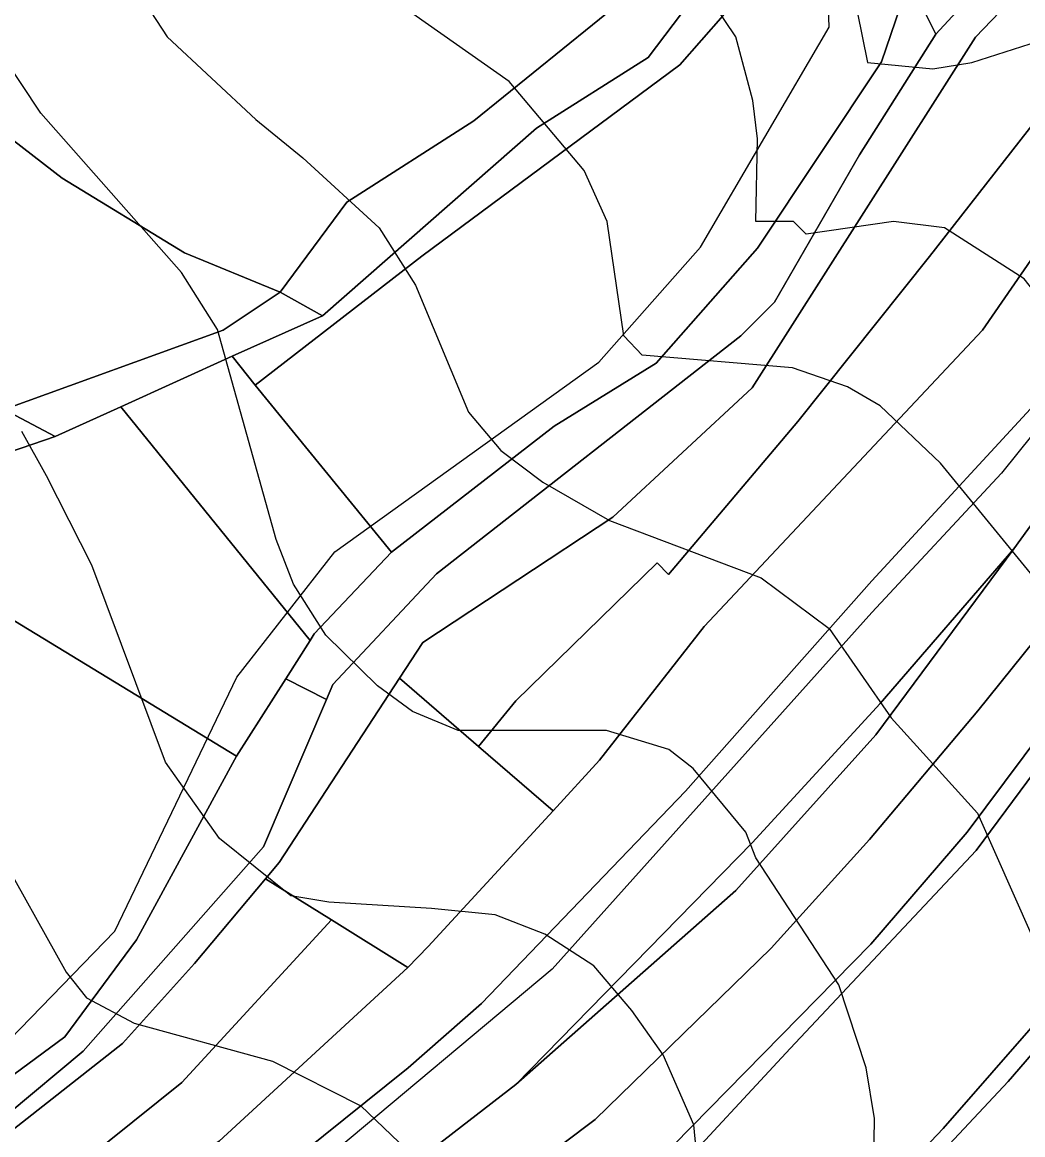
# Model space of a CAD drawing. Extents: x -510989 to -501240, y -1184665 to -1176089.
# Drawn here: x -503715.6 to -503558.4, y -1182388.5 to -1182213.7 of the extents above; entities that cross this region are included whole.
import ezdxf

# ---------------------------------------------------------------- set-up
doc = ezdxf.new("R2010")
doc.units = 0
for name, color, linetype in [('lesni_pozemek', 7, 'Continuous'), ('orna_puda', 7, 'Continuous'), ('ostatni_plocha_x_neplodna_puda', 7, 'Continuous'), ('STAV_systematicke_odvodneni', 7, 'Continuous'), ('STAV_zaplavove_uzemi', 7, 'Continuous'), ('trvaly_travni_porost', 7, 'Continuous'), ('vrstevnice_01', 7, 'Continuous'), ('vrstevnice_02', 7, 'Continuous')]:
    doc.layers.add(name, color=color, linetype=linetype)

msp = doc.modelspace()

# ---------------------------------------------------------------- linework, layer by layer
at = {"layer": 'lesni_pozemek'}
for points in [[(-503528.67, -1182089.12), (-503523.05, -1182104.86), (-503528.76, -1182129.95), (-503523.05, -1182159.59), (-503541.12, -1182182.03), (-503572.06, -1182215.58), (-503576.25, -1182207.11), (-503565.74, -1182165.11), (-503577.96, -1182157.96), (-503569.94, -1182143.03), (-503559.57, -1182125.91), (-503549.92, -1182117.96), (-503538.32, -1182095.48)], [(-503576.25, -1182207.11), (-503572.06, -1182215.58), (-503584.07, -1182234.55), (-503597.42, -1182257.69), (-503602.69, -1182262.96), (-503650.49, -1182300.39), (-503666.82, -1182317.8), (-503667.81, -1182320.12), (-503674.17, -1182316.87), (-503670.39, -1182310.85), (-503669.73, -1182309.79), (-503657.57, -1182296.96), (-503632, -1182277.2), (-503616, -1182267.25), (-503600.08, -1182249.2), (-503580.6, -1182219.92)]]:
    msp.add_lwpolyline(points, close=True, dxfattribs=at)
msp.add_lwpolyline([(-503536.53, -1182185.52), (-503565.82, -1182216.02), (-503600.89, -1182271.14), (-503622.79, -1182291.49), (-503652.64, -1182311.16), (-503656.32, -1182316.8), (-503675.23, -1182345.75), (-503677.37, -1182348.32), (-503688.52, -1182361.65), (-503699.83, -1182374.19), (-503746.31, -1182410.7), (-503717.84, -1182385.26), (-503706.01, -1182375.42), (-503677.68, -1182343.31), (-503667.81, -1182320.12), (-503666.82, -1182317.8), (-503650.49, -1182300.39), (-503602.69, -1182262.96), (-503597.42, -1182257.69), (-503584.07, -1182234.55), (-503572.06, -1182215.58), (-503541.12, -1182182.03)], dxfattribs=at)
at = {"layer": 'orna_puda'}
for points in [[(-503502.47, -1182159.3), (-503508.9, -1182169.31), (-503520.44, -1182183.15), (-503573.06, -1182250.51), (-503593.71, -1182276.42), (-503614.06, -1182300.47), (-503615.82, -1182298.67), (-503638.06, -1182320.33), (-503643.91, -1182327.51), (-503656.32, -1182316.8), (-503652.64, -1182311.16), (-503622.79, -1182291.49), (-503600.89, -1182271.14), (-503565.82, -1182216.02), (-503536.53, -1182185.52), (-503524.62, -1182173.9), (-503511.46, -1182162.69)], [(-503500.08, -1182158.4), (-503498.89, -1182164.71), (-503520.39, -1182196.62), (-503537.49, -1182222.63), (-503564.73, -1182262.09), (-503608.45, -1182308.66), (-503624.92, -1182329.65), (-503632.19, -1182337.63), (-503643.91, -1182327.51), (-503638.06, -1182320.33), (-503615.82, -1182298.67), (-503614.06, -1182300.47), (-503593.71, -1182276.42), (-503573.06, -1182250.51), (-503520.44, -1182183.15), (-503508.9, -1182169.31), (-503502.47, -1182159.3)], [(-503643.91, -1182327.51), (-503632.19, -1182337.63), (-503651.81, -1182358.94), (-503655.02, -1182362.28), (-503667.01, -1182354.78), (-503677.37, -1182348.32), (-503675.23, -1182345.75), (-503656.32, -1182316.8)]]:
    msp.add_lwpolyline(points, close=True, dxfattribs=at)
at = {"layer": 'ostatni_plocha_x_neplodna_puda'}
msp.add_lwpolyline([(-503667.81, -1182320.12), (-503677.68, -1182343.31), (-503706.01, -1182375.42), (-503717.84, -1182385.26), (-503746.31, -1182410.7), (-503761.17, -1182425.79), (-503767, -1182428.44), (-503765.17, -1182419.28), (-503752.76, -1182405.08), (-503747.9, -1182395.59), (-503723.77, -1182384.09), (-503708.91, -1182373.16), (-503697.66, -1182357.93), (-503681.96, -1182329.03), (-503674.17, -1182316.87)], close=True, dxfattribs=at)
at = {"layer": 'STAV_systematicke_odvodneni'}
for p, q in [((-503588.81, -1182214.45), (-503589.34, -1182196.89)), ((-503609.03, -1182249.04), (-503588.81, -1182214.45)), ((-503624.99, -1182267.14), (-503609.03, -1182249.04)), ((-503534.68, -1182250.81), (-503561.74, -1182284.57)), ((-503666.48, -1182296.94), (-503624.99, -1182267.14)), ((-503561.74, -1182284.57), (-503582.11, -1182306.47)), ((-503681.91, -1182316.63), (-503666.48, -1182296.94)), ((-503582.11, -1182306.47), (-503632.34, -1182362.5)), ((-503701.06, -1182356.55), (-503681.91, -1182316.63)), ((-503717.55, -1182373.58), (-503701.06, -1182356.55)), ((-503632.34, -1182362.5), (-503674.9, -1182398.16))]:
    msp.add_line(p, q, dxfattribs=at)
at = {"layer": 'STAV_zaplavove_uzemi'}
msp.add_spline([(-502250.32, -1184002.61), (-502355.07, -1183875.41), (-502442.37, -1183790.61), (-502477.29, -1183700.82), (-502532.16, -1183578.61), (-502567.08, -1183448.91), (-502626.05, -1183402.34), (-502705.41, -1183380.59), (-502814.2, -1183349.87), (-502882.03, -1183297.39), (-502931.95, -1183237.24), (-503042.02, -1183107.97), (-503139.64, -1183018.94), (-503222.14, -1182957.59), (-503308.56, -1182839.96), (-503316.24, -1182784.92), (-503330.32, -1182756.77), (-503348.24, -1182719.65), (-503334.16, -1182651.82), (-503323.92, -1182595.5), (-503313.68, -1182526.39), (-503294.1, -1182480.5), (-503251.86, -1182396.03), (-503229.34, -1182314.37), (-503216.1, -1182227.15), (-503242.43, -1182174.5), (-503271.86, -1182129.59), (-503287.34, -1182081.58), (-503343.88, -1182028.1), (-503361.79, -1182008.91), (-503396.35, -1181952.59), (-503442.43, -1181933.39), (-503497.46, -1181888.6), (-503525.62, -1181860.44), (-503528.18, -1181837.4), (-503548.66, -1181767.01), (-503558.9, -1181729.89), (-503576.82, -1181682.53), (-503578.1, -1181621.1), (-503567.86, -1181572.46), (-503552.5, -1181536.63), (-503538.04, -1181458.36), (-503518.33, -1181411.9), (-503509.88, -1181341.51), (-503497.21, -1181207.63), (-503499.77, -1181097.56), (-503498.02, -1181031.35), (-503510.82, -1180970.85), (-503549.22, -1180952.23), (-503571.32, -1180940.6), (-503605.07, -1180937.11), (-503651.61, -1180939.44), (-503671.39, -1180917.33), (-503679.53, -1180892.89), (-503713.27, -1180871.95), (-503727.24, -1180859.15), (-503734.22, -1180833.55), (-503728.4, -1180799.81), (-503741.2, -1180770.72), (-503722.82, -1180725.17), (-503721.54, -1180703.41), (-503731.78, -1180697.01), (-503767.61, -1180699.57), (-503790.65, -1180697.01), (-503817.53, -1180697.01), (-503861.04, -1180686.77), (-503889.2, -1180675.25), (-503900.72, -1180668.85), (-503953.2, -1180679.09), (-503997.99, -1180697.01), (-504063.27, -1180722.61), (-504109.34, -1180749.49), (-504142.62, -1180776.36), (-504177.18, -1180796.84), (-504211.73, -1180817.32), (-504414.98, -1180961.5), (-504472.7, -1180998.11), (-504544.51, -1181068.5), (-504600.82, -1181143.12), (-504621.94, -1181196.62), (-504641.65, -1181267.01), (-504660.25, -1181350.62), (-504634.7, -1181398.32), (-504617.66, -1181447.72), (-504600.62, -1181492.01), (-504587, -1181548.23), (-504592.11, -1181628.29), (-504569.96, -1181682.81), (-504568.26, -1181664.07), (-504554.63, -1181621.48), (-504547.82, -1181597.63)], degree=3, dxfattribs=at)
at = {"layer": 'trvaly_travni_porost'}
for points in [[(-503731.52, -1182142.72), (-503727.19, -1182138.65), (-503694.22, -1182162.35), (-503670.41, -1182176.65), (-503647.26, -1182188.69), (-503615.24, -1182198.37), (-503621.34, -1182210.35), (-503644.65, -1182229.21), (-503664.59, -1182241.96), (-503675.06, -1182256.09), (-503690.13, -1182249.92), (-503709.32, -1182238.22), (-503765.72, -1182194.52), (-503775.54, -1182186.03)], [(-503499.95, -1182186.86), (-503496.21, -1182180.76), (-503493.71, -1182197.02), (-503511.19, -1182225.61), (-503539.29, -1182268.18), (-503559.78, -1182296.43), (-503580.82, -1182320.76), (-503600.9, -1182342.64), (-503638.06, -1182380.67), (-503671.51, -1182406.55), (-503703.52, -1182429.45), (-503748.82, -1182459.79), (-503773.59, -1182477.74), (-503772.04, -1182466.75), (-503771.63, -1182463.92), (-503717.13, -1182425.24), (-503685.01, -1182402.2), (-503654.95, -1182378.02), (-503643.44, -1182367.89), (-503611.38, -1182334.52), (-503582.1, -1182301.47), (-503552.83, -1182269.76), (-503528.63, -1182234.72)], [(-503765.72, -1182194.52), (-503709.32, -1182238.22), (-503690.13, -1182249.92), (-503675.06, -1182256.09), (-503684.02, -1182262.11), (-503718.44, -1182274.56), (-503734.97, -1182266.37), (-503756.29, -1182251.51), (-503790.98, -1182226.04), (-503807.14, -1182213.56), (-503794.23, -1182201.42), (-503775.54, -1182186.03)], [(-503596.52, -1182187.59), (-503591.55, -1182191.28), (-503595.37, -1182194.75), (-503601.07, -1182204.41), (-503605.47, -1182212.62), (-503612.29, -1182220.4), (-503652.8, -1182250.46), (-503679, -1182270.74), (-503682.6, -1182266.19), (-503668.43, -1182259.82), (-503634.78, -1182230.35), (-503617.27, -1182219.25), (-503604.14, -1182201.88)], [(-503595.37, -1182194.75), (-503591.55, -1182191.28), (-503583.11, -1182196.05), (-503576.25, -1182207.11), (-503580.6, -1182219.92), (-503600.08, -1182249.2), (-503616, -1182267.25), (-503632, -1182277.2), (-503657.57, -1182296.96), (-503679, -1182270.74), (-503652.8, -1182250.46), (-503612.29, -1182220.4), (-503605.47, -1182212.62), (-503601.07, -1182204.41)], [(-503493.71, -1182197.02), (-503490.9, -1182215.2), (-503510.78, -1182247.97), (-503528.25, -1182272.91), (-503552.93, -1182306.35), (-503565.44, -1182321.9), (-503582.45, -1182342.16), (-503597.94, -1182359.2), (-503625.57, -1182386.17), (-503689.52, -1182434.29), (-503724.36, -1182458.59), (-503774.74, -1182490.02), (-503774.22, -1182482.21), (-503773.59, -1182477.74), (-503748.82, -1182459.79), (-503703.52, -1182429.45), (-503671.51, -1182406.55), (-503638.06, -1182380.67), (-503603.49, -1182350.16), (-503581.5, -1182325.7), (-503559.78, -1182296.43), (-503539.29, -1182268.18), (-503511.19, -1182225.61)], [(-503604.14, -1182201.88), (-503617.27, -1182219.25), (-503634.78, -1182230.35), (-503668.43, -1182259.82), (-503675.06, -1182256.09), (-503664.59, -1182241.96), (-503644.65, -1182229.21), (-503621.34, -1182210.35), (-503615.24, -1182198.37)], [(-503510.78, -1182247.97), (-503490.9, -1182215.2), (-503500.06, -1182256.38), (-503525.58, -1182285.34), (-503567.13, -1182341), (-503582.29, -1182358.61), (-503616.1, -1182393.07), (-503630.74, -1182404.94), (-503649.05, -1182419.23), (-503675.64, -1182436.53), (-503702.91, -1182462.26), (-503732.73, -1182479.54), (-503775.43, -1182504.18), (-503775.27, -1182500.79), (-503775.12, -1182497.76), (-503774.74, -1182490.02), (-503724.36, -1182458.59), (-503689.52, -1182434.29), (-503625.57, -1182386.17), (-503597.94, -1182359.2), (-503582.45, -1182342.16), (-503565.44, -1182321.9), (-503552.93, -1182306.35), (-503528.25, -1182272.91)], [(-503675.06, -1182256.09), (-503668.43, -1182259.82), (-503682.6, -1182266.19), (-503700.11, -1182274.13), (-503710.46, -1182278.82), (-503718.44, -1182274.56), (-503684.02, -1182262.11)], [(-503512.52, -1182273.83), (-503534.78, -1182302.1), (-503565.73, -1182343.87), (-503594.94, -1182375.01), (-503614.26, -1182395.83), (-503640.5, -1182419.24), (-503667.32, -1182438.32), (-503702.91, -1182462.26), (-503675.64, -1182436.53), (-503649.05, -1182419.23), (-503630.74, -1182404.94), (-503616.1, -1182393.07), (-503582.29, -1182358.61), (-503567.13, -1182341), (-503525.58, -1182285.34), (-503500.06, -1182256.38)], [(-503682.6, -1182266.19), (-503679, -1182270.74), (-503657.57, -1182296.96), (-503669.73, -1182309.79), (-503670.39, -1182310.85), (-503700.11, -1182274.13)], [(-503718.44, -1182274.56), (-503710.46, -1182278.82), (-503744.98, -1182290.63), (-503754.37, -1182293.84), (-503760.51, -1182308.57), (-503764, -1182306.58), (-503760.51, -1182295.37), (-503761.22, -1182292.05), (-503757.17, -1182283.26), (-503724.75, -1182277.08)], [(-503710.46, -1182278.82), (-503700.11, -1182274.13), (-503670.39, -1182310.85), (-503674.17, -1182316.87), (-503681.96, -1182329.03), (-503744.98, -1182290.63)], [(-503754.37, -1182293.84), (-503744.98, -1182290.63), (-503681.96, -1182329.03), (-503697.66, -1182357.93), (-503708.91, -1182373.16), (-503723.77, -1182384.09), (-503739.23, -1182365.12), (-503762.18, -1182348.74), (-503776.71, -1182337.1), (-503763.58, -1182316.09), (-503760.51, -1182308.57)], [(-503580.82, -1182320.76), (-503559.78, -1182296.43), (-503581.5, -1182325.7), (-503603.49, -1182350.16), (-503638.06, -1182380.67), (-503600.9, -1182342.64)], [(-503514.71, -1182322.26), (-503539.04, -1182355.15), (-503560.71, -1182380.19), (-503590.02, -1182411.48), (-503617.69, -1182437.25), (-503649.04, -1182462.19), (-503685.59, -1182486.64), (-503729.02, -1182504.58), (-503768.84, -1182525.83), (-503798.06, -1182543.68), (-503848.39, -1182574.79), (-503876.68, -1182590.34), (-503846.52, -1182571.58), (-503831.05, -1182561.42), (-503790.59, -1182537.57), (-503735.3, -1182505.9), (-503688.26, -1182483.31), (-503652.47, -1182460.26), (-503627.55, -1182442.01), (-503596.98, -1182415.04), (-503570.91, -1182387.57), (-503540.69, -1182352.97), (-503513.35, -1182316.15)], [(-503677.37, -1182348.32), (-503667.01, -1182354.78), (-503690.51, -1182380.31), (-503709.66, -1182395.68), (-503724.32, -1182406.57), (-503745.24, -1182420.04), (-503768.5, -1182440.37), (-503768.27, -1182438.56), (-503767, -1182428.44), (-503761.17, -1182425.79), (-503746.31, -1182410.7), (-503699.83, -1182374.19), (-503688.52, -1182361.65)], [(-503667.01, -1182354.78), (-503655.02, -1182362.28), (-503684.65, -1182389.53), (-503693.4, -1182395.71), (-503742.04, -1182428.74), (-503769.62, -1182449.35), (-503768.5, -1182440.37), (-503745.24, -1182420.04), (-503724.32, -1182406.57), (-503709.66, -1182395.68), (-503690.51, -1182380.31)]]:
    msp.add_lwpolyline(points, close=True, dxfattribs=at)
for points in [[(-503499.95, -1182186.86), (-503528.63, -1182234.72), (-503552.83, -1182269.76), (-503582.1, -1182301.47), (-503611.38, -1182334.52), (-503643.44, -1182367.89), (-503654.95, -1182378.02), (-503685.01, -1182402.2), (-503717.13, -1182425.24), (-503771.63, -1182463.92), (-503770.06, -1182452.87), (-503769.62, -1182449.35), (-503742.04, -1182428.74), (-503693.4, -1182395.71), (-503684.65, -1182389.53), (-503655.02, -1182362.28), (-503651.81, -1182358.94), (-503632.19, -1182337.63), (-503624.92, -1182329.65), (-503608.45, -1182308.66), (-503564.73, -1182262.09), (-503537.49, -1182222.63), (-503520.39, -1182196.62)], [(-503732.73, -1182479.54), (-503702.91, -1182462.26), (-503667.32, -1182438.32), (-503640.5, -1182419.24), (-503614.26, -1182395.83), (-503594.94, -1182375.01), (-503565.73, -1182343.87), (-503534.78, -1182302.1), (-503512.52, -1182273.83), (-503504.95, -1182278.39), (-503513.35, -1182316.15), (-503540.69, -1182352.97), (-503570.91, -1182387.57), (-503596.98, -1182415.04), (-503627.55, -1182442.01), (-503652.47, -1182460.26), (-503688.26, -1182483.31), (-503735.3, -1182505.9)], [(-503729.02, -1182504.58), (-503685.59, -1182486.64), (-503649.04, -1182462.19), (-503617.69, -1182437.25), (-503590.02, -1182411.48), (-503560.71, -1182380.19), (-503539.04, -1182355.15), (-503514.71, -1182322.26), (-503520.28, -1182347.32), (-503547.2, -1182379.71), (-503559.74, -1182393.28), (-503587.55, -1182422.07), (-503617.22, -1182449), (-503655.68, -1182477.01), (-503684.76, -1182495.48), (-503717.16, -1182510.16)]]:
    msp.add_lwpolyline(points, dxfattribs=at)
at = {"layer": 'vrstevnice_01'}
for points in [[(-503705.19, -1182197), (-503692.81, -1182216), (-503678.91, -1182229), (-503671.5, -1182235), (-503659.5, -1182246), (-503653.81, -1182255), (-503645.5, -1182275), (-503640.41, -1182281), (-503633.81, -1182286), (-503623.31, -1182292), (-503599.5, -1182301), (-503588.81, -1182309), (-503579.09, -1182323), (-503565.5, -1182338), (-503557.09, -1182357), (-503550.41, -1182378), (-503548.5, -1182388), (-503550.81, -1182446), (-503553.5, -1182469), (-503565.59, -1182521), (-503571.31, -1182537), (-503584.69, -1182564)], [(-503555.59, -1182575), (-503533.19, -1182545), (-503528.41, -1182527), (-503508.69, -1182472), (-503507.69, -1182467), (-503490.31, -1182416), (-503488.69, -1182405), (-503488.41, -1182397), (-503491.5, -1182368), (-503498.81, -1182341), (-503506.31, -1182319), (-503513.09, -1182306), (-503521.69, -1182295), (-503538.5, -1182279), (-503558.19, -1182254), (-503570.69, -1182246), (-503578.69, -1182245), (-503592.41, -1182247), (-503594.41, -1182245), (-503600.31, -1182245), (-503600.09, -1182232), (-503600.81, -1182226), (-503603.5, -1182216), (-503610.19, -1182206)], [(-503608.91, -1182399), (-503610.09, -1182387), (-503614.91, -1182376), (-503619.81, -1182369), (-503625.81, -1182362), (-503633.5, -1182357), (-503641.31, -1182354), (-503651.31, -1182353), (-503667.41, -1182352), (-503673.41, -1182351), (-503684.59, -1182342), (-503693.09, -1182330), (-503704.69, -1182299), (-503711.81, -1182285), (-503715.69, -1182278)]]:
    msp.add_lwpolyline(points, dxfattribs=at)
at = {"layer": 'vrstevnice_02'}
for points in [[(-503581.91, -1182400), (-503581.69, -1182386), (-503583, -1182378), (-503587.31, -1182365), (-503600.31, -1182345), (-503601.91, -1182341), (-503610.19, -1182331), (-503614, -1182328), (-503623.81, -1182325), (-503647.09, -1182325), (-503654.31, -1182322), (-503659.81, -1182318), (-503667.91, -1182310), (-503673, -1182302), (-503675.69, -1182295), (-503684.91, -1182262), (-503690.59, -1182253), (-503712.69, -1182228), (-503728.59, -1182204)], [(-503565.31, -1182571), (-503555.91, -1182553), (-503540, -1182513), (-503531.69, -1182487), (-503524.59, -1182446), (-503518.31, -1182418), (-503515.91, -1182399), (-503515.81, -1182387), (-503517.19, -1182375), (-503520.41, -1182362), (-503534.5, -1182331), (-503543.5, -1182317), (-503571.31, -1182283), (-503580.81, -1182274), (-503585.91, -1182271), (-503594.59, -1182268), (-503618.19, -1182266), (-503621.09, -1182263), (-503623.69, -1182245), (-503627.31, -1182237), (-503639.09, -1182223), (-503656.19, -1182211)], [(-503584.41, -1182212), (-503582.81, -1182220), (-503572.5, -1182221), (-503566.41, -1182220), (-503550.69, -1182215), (-503543.69, -1182215), (-503537.81, -1182217), (-503529.5, -1182223), (-503523.41, -1182229), (-503515.69, -1182241), (-503490.09, -1182275), (-503484.81, -1182284), (-503480.31, -1182296), (-503475.91, -1182313)], [(-503719.91, -1182343), (-503708.69, -1182363), (-503705.5, -1182367), (-503698, -1182371), (-503676.31, -1182377), (-503662.41, -1182384), (-503654, -1182392), (-503649.5, -1182399), (-503642.31, -1182412), (-503640.59, -1182430), (-503647.69, -1182457), (-503648.5, -1182469), (-503645.91, -1182490), (-503642.09, -1182524), (-503643, -1182539), (-503647.81, -1182561), (-503654.59, -1182581), (-503664.81, -1182603), (-503685.81, -1182636), (-503695.09, -1182649), (-503705.09, -1182661), (-503719.5, -1182684)]]:
    msp.add_lwpolyline(points, dxfattribs=at)

doc.saveas('drawing.dxf')
